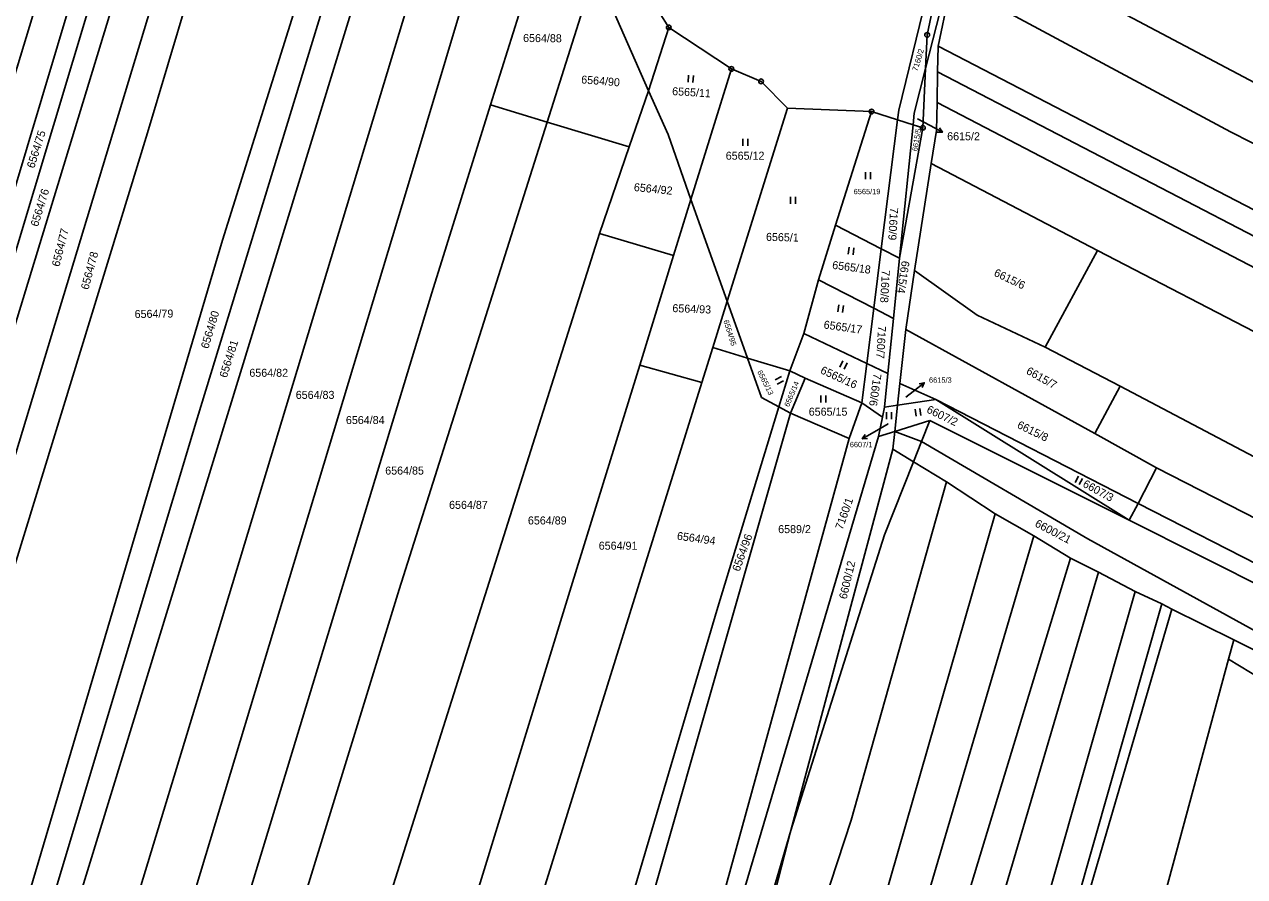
# Model space of a CAD drawing. Extents: x -593183 to -588034, y -1130415 to -1124994.
# Drawn here: x -589563.1 to -589304, y -1127514.1 to -1127333.2 of the extents above; entities that cross this region are included whole.
import ezdxf

# ---------------------------------------------------------------- set-up
doc = ezdxf.new("R2010")
doc.units = 0
for name, color, linetype in [('Vrstva 1', 7, 'Continuous'), ('Vrstva 16', 7, 'Continuous'), ('Vrstva 18', 7, 'Continuous'), ('Vrstva 24', 7, 'Continuous'), ('Vrstva 25', 7, 'Continuous'), ('Vrstva 4', 7, 'Continuous')]:
    doc.layers.add(name, color=color, linetype=linetype)

msp = doc.modelspace()

# ---------------------------------------------------------------- linework, layer by layer
at = {"layer": 'Vrstva 1'}
for p, q in [((-589529.15, -1127225.1), (-589581.11, -1127396.24)), ((-589593.18, -1127517.2), (-589509.23, -1127240.2)), ((-589503.66, -1127244.45), (-589537.01, -1127356.14)), ((-589476.25, -1127273.54), (-589557.52, -1127538.26)), ((-589490.48, -1127281.41), (-589521.04, -1127378.97)), ((-589485.64, -1127283.5), (-589526.46, -1127416.83)), ((-589467.91, -1127283.15), (-589525.27, -1127472.73)), ((-589541.49, -1127288.9), (-589579, -1127414.03)), ((-589459.53, -1127293.26), (-589481.8, -1127367.68)), ((-589536.92, -1127304.5), (-589582.93, -1127455.22)), ((-589542.95, -1127307.78), (-589565.14, -1127381.92)), ((-589464.13, -1127350.25), (-589450.83, -1127307.75)), ((-589426.31, -1127333.78), (-589439.26, -1127313.2)), ((-589363.87, -1127312.73), (-589295.07, -1127349.16)), ((-589452.14, -1127353.88), (-589442.14, -1127322.29)), ((-589370.53, -1127322.8), (-589377.47, -1127351.34)), ((-589367.01, -1127323.69), (-589371.77, -1127342.5)), ((-589368.91, -1127323.29), (-589371.44, -1127335.39)), ((-589369.11, -1127337.75), (-589366.26, -1127324.16)), ((-589307.02, -1127355.94), (-589366.26, -1127324.16)), ((-589440.15, -1127325.62), (-589430.59, -1127347.24)), ((-589430.59, -1127347.24), (-589426.31, -1127333.78)), ((-589413.02, -1127342.6), (-589426.31, -1127333.78)), ((-589371.44, -1127335.39), (-589371.77, -1127342.5)), ((-589369.22, -1127343.2), (-589369.11, -1127337.75)), ((-589369.11, -1127337.75), (-589182.31, -1127434.66)), ((-589421.59, -1127370.3), (-589413.02, -1127342.6)), ((-589406.72, -1127345.24), (-589413.02, -1127342.6)), ((-589374.18, -1127352.01), (-589371.77, -1127342.5)), ((-589371.77, -1127342.5), (-589372.36, -1127355.09)), ((-589369.35, -1127349.76), (-589369.22, -1127343.2)), ((-589162.32, -1127450.74), (-589369.22, -1127343.2)), ((-589430.59, -1127347.24), (-589434.69, -1127359.15)), ((-589430.59, -1127347.24), (-589426.47, -1127356.55)), ((-589401.11, -1127350.97), (-589406.72, -1127345.24)), ((-589369.35, -1127349.76), (-589369.47, -1127355.68)), ((-589170.29, -1127453.31), (-589369.35, -1127349.76)), ((-589476.61, -1127390.12), (-589464.13, -1127350.25)), ((-589464.13, -1127350.25), (-589452.14, -1127353.88)), ((-589413.9, -1127391.94), (-589401.11, -1127350.97)), ((-589383.24, -1127351.65), (-589401.11, -1127350.97)), ((-589390.87, -1127375.77), (-589383.24, -1127351.65)), ((-589377.73, -1127353.4), (-589383.24, -1127351.65)), ((-589377.47, -1127351.34), (-589377.73, -1127353.4)), ((-589374.18, -1127352.01), (-589374.43, -1127354.44)), ((-589483.56, -1127453.11), (-589452.14, -1127353.88)), ((-589452.14, -1127353.88), (-589434.69, -1127359.15)), ((-589377.73, -1127353.4), (-589381.18, -1127380.78)), ((-589374.43, -1127354.44), (-589377.73, -1127353.4)), ((-589374.43, -1127354.44), (-589377.3, -1127382.79)), ((-589377.3, -1127382.79), (-589372.36, -1127355.09)), ((-589372.36, -1127355.09), (-589374.43, -1127354.44)), ((-589537.01, -1127356.14), (-589587.51, -1127520.58)), ((-589426.47, -1127356.55), (-589421.59, -1127370.3)), ((-589370.56, -1127362.67), (-589369.47, -1127355.68)), ((-589137.89, -1127442.27), (-589307.02, -1127355.94)), ((-589434.69, -1127359.15), (-589441, -1127377.51)), ((-589374.1, -1127385.39), (-589370.56, -1127362.67)), ((-589335.26, -1127381.18), (-589370.56, -1127362.67)), ((-589481.8, -1127367.68), (-589536.97, -1127550.38)), ((-589425.27, -1127382.21), (-589421.59, -1127370.3)), ((-589421.59, -1127370.3), (-589413.9, -1127391.94)), ((-589394.53, -1127387.35), (-589390.87, -1127375.77)), ((-589390.87, -1127375.77), (-589381.18, -1127380.78)), ((-589441, -1127377.51), (-589501.42, -1127568.31)), ((-589425.27, -1127382.21), (-589441, -1127377.51)), ((-589521.04, -1127378.97), (-589566.68, -1127532.86)), ((-589381.18, -1127380.78), (-589382.77, -1127393.42)), ((-589381.18, -1127380.78), (-589377.3, -1127382.79)), ((-589432.47, -1127405.49), (-589425.27, -1127382.21)), ((-589378.59, -1127395.58), (-589377.3, -1127382.79)), ((-589346.41, -1127401.65), (-589335.26, -1127381.18)), ((-589259.89, -1127420.26), (-589335.26, -1127381.18)), ((-589375.96, -1127397.94), (-589374.1, -1127385.39)), ((-589374.1, -1127385.39), (-589360.82, -1127394.86)), ((-589397.64, -1127398.8), (-589394.53, -1127387.35)), ((-589394.53, -1127387.35), (-589382.77, -1127393.42)), ((-589476.61, -1127390.12), (-589527.12, -1127556.19)), ((-589416.97, -1127401.77), (-589413.9, -1127391.94)), ((-589413.9, -1127391.94), (-589409.62, -1127403.98)), ((-589382.77, -1127393.42), (-589384.25, -1127405.15)), ((-589382.77, -1127393.42), (-589378.59, -1127395.58)), ((-589379.78, -1127407.27), (-589378.59, -1127395.58)), ((-589360.82, -1127394.86), (-589346.41, -1127401.65)), ((-589400.61, -1127406.69), (-589397.64, -1127398.8)), ((-589397.64, -1127398.8), (-589384.25, -1127405.15)), ((-589375.96, -1127397.94), (-589377.22, -1127409.38)), ((-589335.83, -1127419.99), (-589375.96, -1127397.94)), ((-589419.28, -1127409.17), (-589416.97, -1127401.77)), ((-589416.97, -1127401.77), (-589409.62, -1127403.98)), ((-589346.41, -1127401.65), (-589330.44, -1127409.98)), ((-589409.62, -1127403.98), (-589406.64, -1127412.36)), ((-589409.62, -1127403.98), (-589400.61, -1127406.69)), ((-589446.75, -1127451.65), (-589432.47, -1127405.49)), ((-589432.47, -1127405.49), (-589419.28, -1127409.17)), ((-589400.61, -1127406.69), (-589402.94, -1127414.35)), ((-589397.36, -1127408.24), (-589400.61, -1127406.69)), ((-589384.25, -1127405.15), (-589385.31, -1127413.51)), ((-589384.25, -1127405.15), (-589379.78, -1127407.27)), ((-589452.93, -1127516.99), (-589419.28, -1127409.17)), ((-589400.48, -1127415.68), (-589397.36, -1127408.24)), ((-589385.31, -1127413.51), (-589397.36, -1127408.24)), ((-589380.5, -1127414.41), (-589379.78, -1127407.27)), ((-589377.22, -1127409.38), (-589377.73, -1127414)), ((-589377.22, -1127409.38), (-589369.57, -1127412.8)), ((-589335.83, -1127419.99), (-589330.44, -1127409.98)), ((-589330.44, -1127409.98), (-589266.33, -1127443.81)), ((-589402.94, -1127414.35), (-589415.86, -1127456.88)), ((-589406.64, -1127412.36), (-589402.94, -1127414.35)), ((-589402.94, -1127414.35), (-589400.48, -1127415.68)), ((-589385.31, -1127413.51), (-589388.03, -1127421.07)), ((-589380.94, -1127416.53), (-589385.31, -1127413.51)), ((-589380.94, -1127416.53), (-589380.5, -1127414.41)), ((-589380.5, -1127414.41), (-589377.73, -1127414)), ((-589377.73, -1127414), (-589378.34, -1127419.54)), ((-589377.73, -1127414), (-589369.57, -1127412.8)), ((-589369.57, -1127412.8), (-589326.65, -1127434.83)), ((-589328.53, -1127438.43), (-589369.57, -1127412.8)), ((-589526.46, -1127416.83), (-589562.13, -1127535.54)), ((-589400.48, -1127415.68), (-589429.94, -1127518.79)), ((-589388.03, -1127421.07), (-589400.48, -1127415.68)), ((-589381.79, -1127420.62), (-589380.94, -1127416.53)), ((-589378.34, -1127419.54), (-589370.85, -1127417.21)), ((-589370.85, -1127417.21), (-589328.53, -1127438.43)), ((-589381.79, -1127420.62), (-589378.34, -1127419.54)), ((-589378.34, -1127419.54), (-589378.75, -1127423.32)), ((-589372.64, -1127421.72), (-589378.34, -1127419.54)), ((-589322.72, -1127427.31), (-589335.83, -1127419.99)), ((-589388.03, -1127421.07), (-589417.79, -1127529.06)), ((-589414.03, -1127529.54), (-589381.79, -1127420.62)), ((-589337.34, -1127442.39), (-589372.64, -1127421.72)), ((-589378.75, -1127423.32), (-589400.42, -1127504.28)), ((-589378.75, -1127423.32), (-589374.33, -1127425.99)), ((-589374.33, -1127425.99), (-589367.3, -1127430.24)), ((-589322.72, -1127427.31), (-589326.65, -1127434.83)), ((-589232.57, -1127473.46), (-589322.72, -1127427.31)), ((-589387.58, -1127502.05), (-589367.3, -1127430.24)), ((-589367.3, -1127430.24), (-589356.98, -1127437.02)), ((-589326.65, -1127434.83), (-589328.53, -1127438.43)), ((-589326.65, -1127434.83), (-589237.14, -1127480.77)), ((-589356.98, -1127437.02), (-589381.1, -1127520.83)), ((-589356.98, -1127437.02), (-589348.79, -1127441.69)), ((-589328.53, -1127438.43), (-589238.04, -1127483.81)), ((-589373.05, -1127524.08), (-589348.79, -1127441.69)), ((-589348.79, -1127441.69), (-589341.02, -1127446.49)), ((-589279.54, -1127474.15), (-589337.34, -1127442.39)), ((-589341.02, -1127446.49), (-589367.85, -1127534.68)), ((-589341.02, -1127446.49), (-589335.08, -1127449.46)), ((-589377.43, -1127593.22), (-589335.08, -1127449.46)), ((-589335.08, -1127449.46), (-589327.24, -1127453.51)), ((-589483.56, -1127453.11), (-589504.41, -1127520.77)), ((-589446.75, -1127451.65), (-589477.96, -1127552.89)), ((-589327.24, -1127453.51), (-589368.25, -1127597.05)), ((-589327.24, -1127453.51), (-589321.59, -1127456.19)), ((-589362.6, -1127599.74), (-589321.59, -1127456.19)), ((-589321.59, -1127456.19), (-589319.47, -1127457.32)), ((-589451.86, -1127578.2), (-589415.86, -1127456.88)), ((-589319.47, -1127457.32), (-589349.08, -1127558.54)), ((-589319.47, -1127457.32), (-589306.33, -1127463.83)), ((-589307.43, -1127467.9), (-589306.33, -1127463.83)), ((-589306.33, -1127463.83), (-589289.09, -1127472.45)), ((-589344.84, -1127605.94), (-589307.43, -1127467.9)), ((-589290.68, -1127478.15), (-589307.43, -1127467.9)), ((-589525.27, -1127472.73), (-589547.06, -1127544.43)), ((-589413.43, -1127581.11), (-589387.58, -1127502.05)), ((-589422.43, -1127579.2), (-589400.42, -1127504.28))]:
    msp.add_line(p, q, dxfattribs=at)
at = {"layer": 'Vrstva 16'}
for p, q in [((-589373.51, -1127353.19), (-589370.83, -1127354.63)), ((-589375.94, -1127412.26), (-589374.42, -1127411.07)), ((-589379.72, -1127417.98), (-589382.61, -1127419.63))]:
    msp.add_line(p, q, dxfattribs=at)
at = {"layer": 'Vrstva 24'}
for centre, radius in [((-589426.31, -1127333.78), 0.5), ((-589426.31, -1127333.78), 0.0327), ((-589371.44, -1127335.39), 0.5), ((-589371.44, -1127335.39), 0.0327), ((-589413.02, -1127342.6), 0.5), ((-589413.02, -1127342.6), 0.0327), ((-589406.72, -1127345.24), 0.5), ((-589406.72, -1127345.24), 0.0327), ((-589383.24, -1127351.65), 0.5), ((-589383.24, -1127351.65), 0.0327), ((-589372.36, -1127355.09), 0.5), ((-589372.36, -1127355.09), 0.0327)]:
    msp.add_circle(centre, radius, dxfattribs=at)
at = {"layer": 'Vrstva 25'}
for p, q in [((-589422.1, -1127343.93), (-589422.19, -1127345.42)), ((-589421.17, -1127345.49), (-589421.08, -1127343.99)), ((-589370.83, -1127354.63), (-589368.19, -1127356.05)), ((-589410.55, -1127357.45), (-589410.55, -1127358.95)), ((-589409.53, -1127358.95), (-589409.53, -1127357.45)), ((-589384.52, -1127364.5), (-589384.52, -1127366)), ((-589383.49, -1127366), (-589383.49, -1127364.5)), ((-589400.45, -1127369.76), (-589400.45, -1127371.26)), ((-589399.43, -1127371.26), (-589399.43, -1127369.76)), ((-589388, -1127380.45), (-589388.19, -1127381.94)), ((-589387.18, -1127382.07), (-589386.98, -1127380.59)), ((-589390.22, -1127392.66), (-589390.43, -1127394.15)), ((-589389.42, -1127394.29), (-589389.21, -1127392.8)), ((-589389.35, -1127404.57), (-589389.97, -1127405.93)), ((-589389.04, -1127406.36), (-589388.42, -1127404.99)), ((-589402.4, -1127407.93), (-589403.74, -1127408.6)), ((-589403.28, -1127409.52), (-589401.94, -1127408.84)), ((-589374.42, -1127411.07), (-589372.05, -1127409.23)), ((-589394.01, -1127411.9), (-589394.01, -1127413.4)), ((-589392.98, -1127413.4), (-589392.98, -1127411.9)), ((-589374.02, -1127414.84), (-589373.81, -1127416.32)), ((-589372.79, -1127416.17), (-589373.01, -1127414.69)), ((-589380.05, -1127415.47), (-589380.05, -1127416.97)), ((-589379.03, -1127416.97), (-589379.03, -1127415.47)), ((-589382.61, -1127419.63), (-589385.22, -1127421.12)), ((-589339.32, -1127429.05), (-589340.04, -1127430.37)), ((-589339.14, -1127430.86), (-589338.43, -1127429.54))]:
    msp.add_line(p, q, dxfattribs=at)
for points in [[(-589368.83, -1127355.14), (-589368.19, -1127356.05), (-589369.31, -1127356.02)], [(-589373.15, -1127409.45), (-589372.05, -1127409.23), (-589372.53, -1127410.24)], [(-589384.1, -1127421.06), (-589385.22, -1127421.12), (-589384.59, -1127420.19)]]:
    msp.add_lwpolyline(points, dxfattribs=at)
at = {"layer": 'Vrstva 4'}
for p, q in [((-589372.64, -1127421.72), (-589370.85, -1127417.21)), ((-589374.33, -1127425.99), (-589372.64, -1127421.72)), ((-589380.49, -1127441.5), (-589374.33, -1127425.99)), ((-589400.42, -1127504.28), (-589380.49, -1127441.5)), ((-589412.55, -1127552.1), (-589400.42, -1127504.28))]:
    msp.add_line(p, q, dxfattribs=at)

# ---------------------------------------------------------------- texts
at = {"layer": 'Vrstva 16'}
for s, height, p in [('6615/2', 1.7, (-589367.19, -1127357.75)), ('6615/3', 1.14, (-589371.05, -1127409.23)), ('6607/1', 1.14, (-589387.87, -1127422.91))]:
    msp.add_text(s, height=height, dxfattribs=at).set_placement(p)
at = {"layer": 'Vrstva 18'}
for s, height, rotation, p in [('6564/88', 1.7, 359.5666, (-589457.25, -1127336.89)), ('7160/2', 1.19, 73.049, (-589373.52, -1127343.19)), ('6564/90', 1.7, 355.4309, (-589444.95, -1127345.67)), ('6565/11', 1.7, 356.4272, (-589425.63, -1127348.15)), ('6564/75', 1.7, 72.4331, (-589561.06, -1127363.82)), ('6615/5', 1.14, 79.8965, (-589373.55, -1127360.15)), ('6564/76', 1.7, 72.8733, (-589560.26, -1127376.21)), ('6564/92', 1.7, 354.3077, (-589433.78, -1127368.51)), ('7160/9', 1.7, 266.4466, (-589379.28, -1127371.99)), ('6564/77', 1.7, 75.9434, (-589555.71, -1127384.7)), ('6565/1', 1.7, 358.6799, (-589405.68, -1127379.1)), ('6564/78', 1.7, 75.0638, (-589549.55, -1127389.59)), ('6565/18', 1.7, 352.4705, (-589391.68, -1127385.02)), ('6615/4', 1.7, 261.2745, (-589376.83, -1127383.25)), ('7160/8', 1.7, 266.8884, (-589381.05, -1127385.26)), ('6615/6', 1.7, 334.4862, (-589357.42, -1127386.45)), ('6564/79', 1.7, 0.7781, (-589539.72, -1127395.49)), ('6564/80', 1.7, 73.3166, (-589524.09, -1127402.13)), ('6564/93', 1.7, 357.7364, (-589425.57, -1127394.22)), ('6564/95', 1.14, 287.7798, (-589414.73, -1127396.09)), ('6565/17', 1.7, 352.0288, (-589393.5, -1127397.68)), ('7160/7', 1.7, 266.7295, (-589381.86, -1127397.12)), ('6564/81', 1.7, 72.3694, (-589520.18, -1127408.3)), ('6565/13', 1.14, 296.6326, (-589407.57, -1127406.9)), ('6565/16', 1.7, 335.5376, (-589394.26, -1127407.15)), ('6615/7', 1.7, 330.7625, (-589350.57, -1127407.22)), ('6565/14', 1.14, 67.219, (-589400.8, -1127414.47)), ('7160/6', 1.7, 261.9509, (-589382.81, -1127407.18)), ('6607/2', 1.7, 334.2781, (-589371.71, -1127415.47)), ('6615/8', 1.7, 334.1884, (-589352.49, -1127418.74)), ('6607/3', 1.7, 331.3792, (-589338.56, -1127431.21)), ('7160/1', 1.7, 70.5954, (-589389.42, -1127440.55)), ('6600/21', 1.7, 332.345, (-589348.71, -1127439.64)), ('6564/94', 1.7, 351.9453, (-589424.65, -1127442.52)), ('6564/96', 1.7, 70.1231, (-589411.31, -1127449.43)), ('6600/12', 1.7, 76.8926, (-589388.54, -1127455.28))]:
    msp.add_text(s, height=height, rotation=rotation, dxfattribs=at).set_placement(p)
for s, height, p in [('6615/2', 0.1, (-589373.51, -1127353.19)), ('6565/12', 1.7, (-589414.21, -1127361.88)), ('6565/19', 1.14, (-589387.05, -1127369.2)), ('6564/82', 1.7, (-589515.37, -1127407.96)), ('6564/83', 1.7, (-589505.52, -1127412.65)), ('6615/3', 0.1, (-589375.94, -1127412.26)), ('6565/15', 1.7, (-589396.59, -1127416.22)), ('6564/84', 1.7, (-589494.87, -1127417.99)), ('6607/1', 0.1, (-589379.72, -1127417.98)), ('6564/85', 1.7, (-589486.52, -1127428.72)), ('6564/87', 1.7, (-589472.96, -1127436)), ('6564/89', 1.7, (-589456.22, -1127439.31)), ('6589/2', 1.7, (-589403.08, -1127441.15)), ('6564/91', 1.7, (-589441.18, -1127444.67))]:
    msp.add_text(s, height=height, dxfattribs=at).set_placement(p)

doc.saveas('drawing.dxf')
